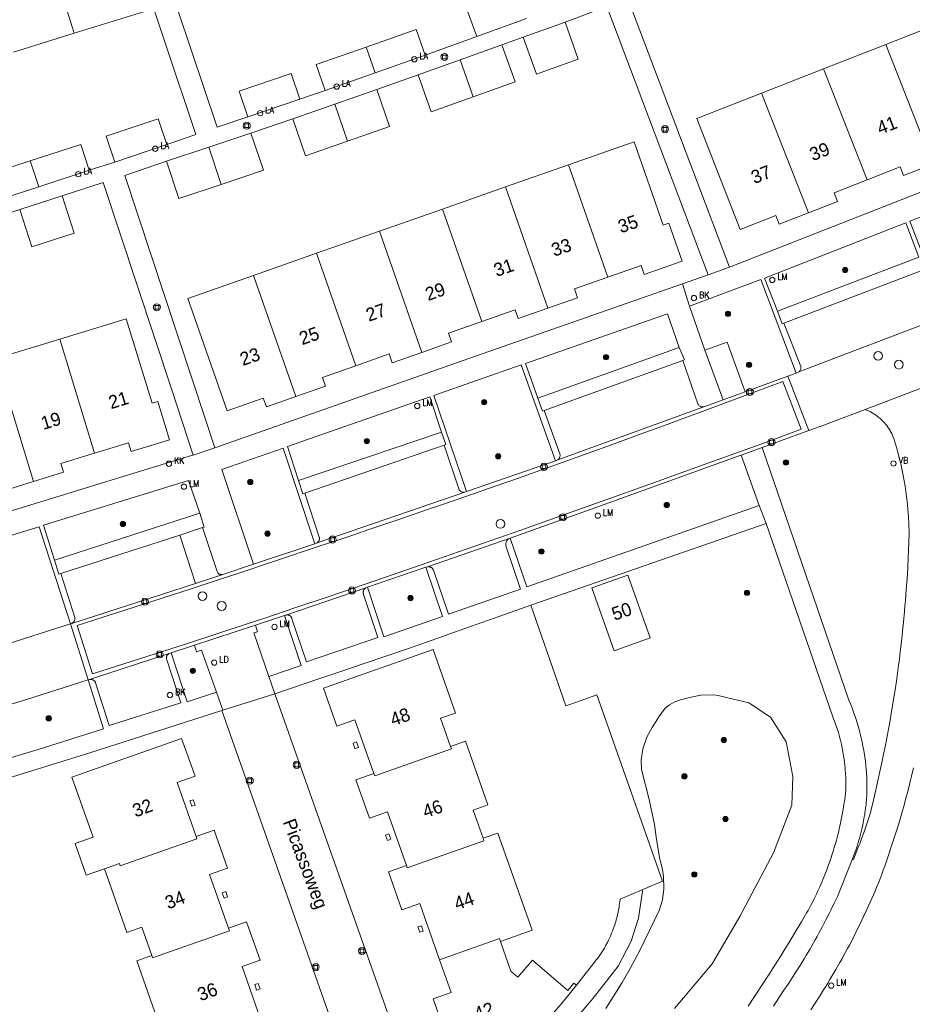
# Model space of a CAD drawing. Header units: metres. Extents: x 138165 to 154469, y 480134 to 494189.
# Tile 571 of 656: x 146426 to 146510, y 486988 to 487081. Entities that reach past the tile are written whole.
import ezdxf

# ---------------------------------------------------------------- set-up
doc = ezdxf.new("R2010")
doc.units = ezdxf.units.M
doc.header["$LTSCALE"] = 0.001
doc.header["$MEASUREMENT"] = 0
for name, color, linetype, lineweight in [('Level 5', 7, 'Continuous', 0), ('TOP-L-terrein schutting raster hek leuning', 7, 'Continuous', 0), ('TOP-L-topo objecten punt', 7, 'Continuous', 0), ('TOP-L-topo objecten vlak', 7, 'Continuous', 0), ('TOP-L-verharding molgoot', 7, 'Continuous', 0), ('TOP-T-topo huisnummering naamgeving', 7, 'Continuous', 0)]:
    doc.layers.add(name, color=color, linetype=linetype, lineweight=lineweight)
doc.styles.add('Style-INTL_ISO', font='INTL_ISO.shx')
doc.styles.add('Style-STANDARD', font='STANDARD.shx')

# ---------------------------------------------------------------- blocks, each defined once
blk = doc.blocks.new('24')
at = {"layer": 'TOP-L-topo objecten punt', "color": 7, "linetype": 'Continuous', "lineweight": 0}
for radius in [0.025, 0.0182, 0.0115, 0.005]:
    blk.add_circle((0, 0), radius, dxfattribs=at)
blk = doc.blocks.new('40')
at = {"layer": 'TOP-L-topo objecten punt', "color": 7, "linetype": 'Continuous', "lineweight": 0}
blk.add_circle((0, 0), 0.025, dxfattribs=at)
at = {"layer": 'TOP-L-topo objecten punt', "color": 7, "linetype": 'Continuous', "lineweight": 0, "style": 'Style-STANDARD'}
blk.add_text('LA', height=0.06, dxfattribs=at).set_placement((0.0483, 0))
blk = doc.blocks.new('39')
at = {"layer": 'TOP-L-topo objecten punt', "color": 7, "linetype": 'Continuous', "lineweight": 0}
for p, q in [((0.0175, 0.0175), (-0.0175, 0.0175)), ((-0.0175, 0.0175), (-0.0175, -0.0175)), ((0.0175, 0.0175), (0.0175, -0.0175)), ((0.0175, -0.0175), (-0.0175, -0.0175))]:
    blk.add_line(p, q, dxfattribs=at)
blk.add_circle((0, 0), 0.0332, dxfattribs=at)
blk = doc.blocks.new('72')
at = {"layer": 'TOP-L-topo objecten punt', "color": 7, "linetype": 'Continuous', "lineweight": 0}
blk.add_circle((0, 0), 0.025, dxfattribs=at)
at = {"layer": 'TOP-L-topo objecten punt', "color": 7, "linetype": 'Continuous', "lineweight": 0, "style": 'Style-STANDARD'}
blk.add_text('BK', height=0.06, dxfattribs=at).set_placement((0.0483, 0))
blk = doc.blocks.new('*U13')
at = {"layer": 'Level 5', "color": 7, "linetype": 'Continuous', "lineweight": 0}
blk.add_circle((0, 0), 0.0415, dxfattribs=at)
blk = doc.blocks.new('150')
at = {"layer": 'Level 5', "color": 7, "linetype": 'Continuous', "lineweight": 0}
blk.add_blockref('*U13', (0, 0), dxfattribs=at)
blk = doc.blocks.new('121')
at = {"layer": 'TOP-L-topo objecten punt', "color": 7, "linetype": 'Continuous', "lineweight": 0}
blk.add_circle((0, 0), 0.025, dxfattribs=at)
at = {"layer": 'TOP-L-topo objecten punt', "color": 7, "linetype": 'Continuous', "lineweight": 0, "style": 'Style-STANDARD'}
blk.add_text('LD', height=0.06, dxfattribs=at).set_placement((0.0483, 0))
blk = doc.blocks.new('16')
at = {"layer": 'TOP-L-topo objecten punt', "color": 7, "linetype": 'Continuous', "lineweight": 0}
blk.add_circle((0, 0), 0.025, dxfattribs=at)
at = {"layer": 'TOP-L-topo objecten punt', "color": 7, "linetype": 'Continuous', "lineweight": 0, "style": 'Style-STANDARD'}
blk.add_text('LM', height=0.06, dxfattribs=at).set_placement((0.0483, 0))
blk = doc.blocks.new('119')
at = {"layer": 'TOP-L-topo objecten punt', "color": 7, "linetype": 'Continuous', "lineweight": 0}
blk.add_circle((0, 0), 0.025, dxfattribs=at)
at = {"layer": 'TOP-L-topo objecten punt', "color": 7, "linetype": 'Continuous', "lineweight": 0, "style": 'Style-STANDARD'}
blk.add_text('KK', height=0.06, dxfattribs=at).set_placement((0.0483, 0))
blk = doc.blocks.new('14')
at = {"layer": 'TOP-L-topo objecten punt', "color": 7, "linetype": 'Continuous', "lineweight": 0}
blk.add_circle((0, 0), 0.025, dxfattribs=at)
at = {"layer": 'TOP-L-topo objecten punt', "color": 7, "linetype": 'Continuous', "lineweight": 0, "style": 'Style-STANDARD'}
blk.add_text('VB', height=0.06, dxfattribs=at).set_placement((0.0483, 0))

msp = doc.modelspace()

# ---------------------------------------------------------------- linework, layer by layer
at = {"layer": 'TOP-L-terrein schutting raster hek leuning', "flags": 128}
for points in [[(146477.338, 487081.085), (146481.27, 487082.573), (146490.841, 487057.246)], [(146443.354, 487043.695), (146435.789, 487066.605), (146439.723, 487067.964)], [(146429.88, 487064.692), (146433.75, 487065.95), (146440.219, 487046.372)]]:
    msp.add_lwpolyline(points, dxfattribs=at)
at = {"layer": 'TOP-L-topo objecten vlak', "flags": 128}
for points in [[(146433.888, 487096.193), (146442.502, 487070.499), (146439.745, 487069.538)], [(146447.406, 487072.146), (146444.5, 487071.167), (146435.877, 487096.873)], [(146431.003, 487080.047), (146437.971, 487082.206), (146435.426, 487090.421), (146428.577, 487088.299), (146428.399, 487088.872), (146428.28, 487088.835)], [(146428.28, 487088.835), (146431.003, 487080.047)], [(146492.847, 487057.955), (146483.268, 487083.343), (146487.303, 487084.833)], [(146472.83, 487083.86), (146468.12, 487082.147), (146468.998, 487079.727)], [(146477.338, 487081.085), (146481.27, 487082.573), (146490.841, 487057.246)], [(146473.709, 487081.44), (146468.998, 487079.727)], [(146513.468, 487081.285), (146507.602, 487078.987)], [(146464.146, 487077.986), (146463.291, 487080.415), (146458.564, 487078.75)], [(146473.383, 487079.672), (146474.625, 487076.189), (146478.58, 487077.599), (146477.338, 487081.085)], [(146473.383, 487079.672), (146477.338, 487081.085)], [(146425.272, 487078.271), (146431.003, 487080.047)], [(146468.998, 487079.727), (146464.146, 487077.986)], [(146471.376, 487078.949), (146473.383, 487079.672)], [(146458.564, 487078.75), (146453.836, 487077.085), (146454.691, 487074.655)], [(146458.564, 487078.75), (146459.419, 487076.32)], [(146467.422, 487077.532), (146471.376, 487078.949)], [(146468.666, 487074.051), (146472.621, 487075.464), (146471.376, 487078.949)], [(146507.602, 487078.987), (146501.737, 487076.689)], [(146512.028, 487067.692), (146507.602, 487078.987)], [(146464.146, 487077.986), (146459.419, 487076.32)], [(146463.467, 487076.119), (146467.422, 487077.532)], [(146468.666, 487074.051), (146467.422, 487077.532)], [(146501.737, 487076.689), (146495.871, 487074.391)], [(146501.737, 487076.689), (146505.84, 487066.214)], [(146452.305, 487073.813), (146451.475, 487076.251), (146446.576, 487074.584), (146447.406, 487072.146)], [(146459.419, 487076.32), (146454.691, 487074.655)], [(146459.559, 487074.738), (146463.467, 487076.119)], [(146463.467, 487076.119), (146464.711, 487072.638), (146468.666, 487074.051)], [(146538.922, 487076.025), (146538.74, 487075.942), (146517.237, 487067.525), (146492.847, 487057.955)], [(146455.593, 487073.355), (146459.559, 487074.738)], [(146456.811, 487069.862), (146460.777, 487071.246), (146459.559, 487074.738)], [(146452.305, 487073.813), (146447.406, 487072.146)], [(146454.691, 487074.655), (146452.305, 487073.813)], [(146495.871, 487074.391), (146489.758, 487071.996), (146493.862, 487061.521), (146497.214, 487062.834), (146497.535, 487062.014), (146500.296, 487063.097)], [(146500.296, 487063.097), (146495.871, 487074.391)], [(146451.627, 487071.971), (146455.593, 487073.355)], [(146456.811, 487069.862), (146455.593, 487073.355)], [(146439.745, 487069.538), (146438.925, 487071.979), (146434.021, 487070.33), (146434.84, 487067.889)], [(146447.693, 487070.618), (146451.627, 487071.971)], [(146451.627, 487071.971), (146452.846, 487068.478), (146456.811, 487069.862)], [(146443.707, 487069.293), (146447.693, 487070.618)], [(146444.875, 487065.782), (146448.861, 487067.108), (146447.693, 487070.618)], [(146432.432, 487067.109), (146431.633, 487069.558), (146426.868, 487068.003)], [(146439.745, 487069.538), (146434.84, 487067.889)], [(146439.723, 487067.964), (146443.707, 487069.293)], [(146443.707, 487069.293), (146444.875, 487065.782)], [(146481.37, 487057.012), (146484.516, 487058.116), (146484.806, 487057.288), (146488.379, 487058.539), (146487.129, 487062.111), (146486.607, 487061.929), (146483.843, 487069.803), (146477.644, 487067.627)], [(146513.305, 487053.398), (146509.874, 487062.305), (146528.657, 487069.639), (146532.37, 487060.851)], [(146426.868, 487068.003), (146422.103, 487066.448), (146422.902, 487064)], [(146426.868, 487068.003), (146427.667, 487065.555)], [(146434.84, 487067.889), (146432.432, 487067.109)], [(146444.291, 487040.925), (146443.354, 487043.695), (146435.789, 487066.605), (146439.723, 487067.964)], [(146439.723, 487067.964), (146440.89, 487064.456), (146444.875, 487065.782)], [(146477.644, 487067.627), (146471.699, 487065.54)], [(146481.37, 487057.012), (146477.644, 487067.627)], [(146505.84, 487066.214), (146508.945, 487067.43), (146509.266, 487066.611), (146512.028, 487067.692)], [(146432.432, 487067.109), (146427.667, 487065.555)], [(146427.667, 487065.555), (146422.902, 487064)], [(146429.88, 487064.692), (146433.75, 487065.95), (146440.219, 487046.372), (146442.25, 487040.233)], [(146471.699, 487065.54), (146465.755, 487063.454)], [(146471.699, 487065.54), (146475.716, 487054.094)], [(146500.296, 487063.097), (146503.056, 487064.179), (146502.735, 487064.997), (146505.84, 487066.214)], [(146425.881, 487063.407), (146427.013, 487059.885), (146431.011, 487061.169), (146429.88, 487064.692)], [(146425.881, 487063.407), (146429.88, 487064.692)], [(146423.846, 487062.742), (146425.881, 487063.407)], [(146465.755, 487063.454), (146459.81, 487061.367)], [(146469.48, 487052.838), (146465.755, 487063.454)], [(146497.369, 487053.816), (146496.153, 487056.931), (146509.502, 487062.16), (146510.715, 487058.917)], [(146459.81, 487061.367), (146453.866, 487059.28)], [(146463.828, 487049.922), (146459.81, 487061.367)], [(146453.866, 487059.28), (146447.922, 487057.194)], [(146453.866, 487059.28), (146457.591, 487048.667)], [(146510.715, 487058.917), (146497.369, 487053.816)], [(146447.922, 487057.194), (146441.729, 487055.02), (146445.455, 487044.406), (146448.85, 487045.599), (146449.142, 487044.768), (146451.939, 487045.752)], [(146447.922, 487057.194), (146451.939, 487045.752)], [(146490.841, 487057.246), (146488.403, 487056.392)], [(146492.847, 487057.955), (146490.841, 487057.246)], [(146511.017, 487057.653), (146497.977, 487052.665)], [(146488.403, 487056.392), (146468.246, 487049.333), (146444.291, 487040.925)], [(146475.716, 487054.094), (146478.514, 487055.076), (146478.223, 487055.907), (146481.37, 487057.012)], [(146488.403, 487056.392), (146489.092, 487054.289)], [(146489.092, 487054.289), (146495.806, 487056.802), (146499.135, 487047.969)], [(146490.533, 487050.129), (146489.092, 487054.289)], [(146469.48, 487052.838), (146472.627, 487053.943), (146472.919, 487053.113), (146475.716, 487054.094)], [(146474.775, 487045.584), (146473.604, 487048.885), (146486.99, 487053.574), (146488.1, 487050.375)], [(146497.977, 487052.665), (146497.83, 487052.603), (146497.369, 487053.816)], [(146432.935, 487040.418), (146436.124, 487041.395), (146436.381, 487040.556), (146440.001, 487041.662), (146438.895, 487045.283), (146438.367, 487045.121), (146435.922, 487053.1), (146429.639, 487051.175)], [(146463.828, 487049.922), (146466.625, 487050.902), (146466.334, 487051.734), (146469.48, 487052.838)], [(146499.4, 487048.091), (146499.439, 487048.123), (146499.461, 487048.144), (146499.482, 487048.167), (146499.501, 487048.191), (146499.535, 487048.243), (146499.562, 487048.299), (146499.581, 487048.358), (146499.588, 487048.388), (146499.596, 487048.45), (146499.595, 487048.511), (146499.587, 487048.573), (146499.58, 487048.603), (146497.977, 487052.665)], [(146513.108, 487053.317), (146499.4, 487048.091)], [(146429.639, 487051.175), (146423.615, 487049.33)], [(146432.935, 487040.418), (146429.639, 487051.175)], [(146494.329, 487046.208), (146492.628, 487050.88), (146490.533, 487050.129)], [(146457.591, 487048.667), (146460.738, 487049.771), (146461.03, 487048.94), (146463.828, 487049.922)], [(146488.1, 487050.375), (146474.775, 487045.584)], [(146488.1, 487050.375), (146488.596, 487049.22), (146488.433, 487049.17)], [(146492.247, 487045.446), (146490.533, 487050.129)], [(146423.615, 487049.33), (146427.169, 487037.731)], [(146468.029, 487036.78), (146464.963, 487045.864), (146473.201, 487048.732), (146476.443, 487039.697)], [(146488.433, 487049.17), (146475.377, 487044.446)], [(146488.433, 487049.17), (146489.873, 487045.062), (146489.884, 487045.037), (146489.915, 487044.983), (146489.933, 487044.958), (146489.974, 487044.911), (146490.021, 487044.87), (146490.072, 487044.835), (146490.099, 487044.82), (146490.156, 487044.796), (146490.186, 487044.786), (146490.247, 487044.773), (146490.309, 487044.768), (146490.34, 487044.769), (146490.371, 487044.771), (146490.432, 487044.782)], [(146451.939, 487045.752), (146454.735, 487046.735), (146454.444, 487047.562), (146457.591, 487048.667)], [(146499.135, 487047.969), (146498.359, 487047.685)], [(146499.135, 487047.969), (146499.4, 487048.091)], [(146470.982, 487032.386), (146473.149, 487033.15), (146477.48, 487034.683), (146481.809, 487036.224), (146486.135, 487037.772), (146488.297, 487038.549), (146490.459, 487039.328), (146494.779, 487040.892), (146497.287, 487041.803), (146499.612, 487042.682), (146497.882, 487047.167), (146489.784, 487044.155), (146488.383, 487043.637), (146486.981, 487043.12), (146484.175, 487042.093), (146481.367, 487041.073), (146479.961, 487040.566), (146477.149, 487039.558), (146475.741, 487039.056), (146472.925, 487038.059), (146470.105, 487037.07), (146468.695, 487036.578), (146465.872, 487035.599), (146464.459, 487035.113), (146461.632, 487034.146), (146458.802, 487033.187), (146457.386, 487032.71), (146455.97, 487032.235), (146453.927, 487031.554), (146450.196, 487030.301), (146446.463, 487029.056), (146444.595, 487028.436), (146442.05, 487027.595), (146431.303, 487024.135), (146432.741, 487019.573), (146435.701, 487020.514), (146438.658, 487021.463), (146440.136, 487021.94), (146441.613, 487022.419), (146444.565, 487023.383), (146447.515, 487024.355), (146448.989, 487024.843), (146451.935, 487025.826), (146454.879, 487026.817), (146456.349, 487027.315), (146459.289, 487028.317), (146462.226, 487029.326), (146464.478, 487030.106), (146466.647, 487030.864), (146468.815, 487031.624), (146470.982, 487032.386)], [(146498.359, 487047.685), (146494.329, 487046.208)], [(146500.338, 487042.543), (146498.359, 487047.685)], [(146512.087, 487046.973), (146511.352, 487046.701), (146505.646, 487044.538)], [(146492.247, 487045.446), (146494.329, 487046.208)], [(146452.176, 487037.833), (146451.129, 487041.022), (146464.566, 487045.728), (146465.675, 487042.401)], [(146475.377, 487044.446), (146475.201, 487044.369), (146474.775, 487045.584)], [(146490.432, 487044.782), (146492.247, 487045.446)], [(146476.64, 487039.782), (146476.674, 487039.808), (146476.721, 487039.853), (146476.742, 487039.877), (146476.762, 487039.903), (146476.78, 487039.93), (146476.812, 487039.986), (146476.825, 487040.016), (146476.845, 487040.078), (146476.858, 487040.142), (146476.861, 487040.174), (146476.862, 487040.239), (146476.855, 487040.303), (146476.848, 487040.335), (146475.377, 487044.446)], [(146490.432, 487044.782), (146476.64, 487039.782)], [(146505.646, 487044.538), (146501.506, 487042.969), (146500.338, 487042.543)], [(146504.459, 487002.104), (146504.54, 487002.054), (146504.813, 487002.71), (146505.034, 487003.265), (146505.141, 487003.543), (146505.247, 487003.822), (146505.351, 487004.102), (146505.554, 487004.664), (146505.652, 487004.946), (146505.843, 487005.511), (146505.936, 487005.795), (146506.115, 487006.364), (146506.202, 487006.65), (146506.373, 487007.353), (146506.608, 487008.347), (146506.835, 487009.344), (146507.054, 487010.342), (146507.265, 487011.342), (146507.368, 487011.843), (146507.568, 487012.845), (146507.759, 487013.849), (146507.852, 487014.351), (146507.943, 487014.854), (146508.032, 487015.358), (146508.119, 487015.861), (146508.204, 487016.365), (146508.369, 487017.374), (146508.448, 487017.879), (146508.6, 487018.889), (146508.673, 487019.395), (146508.814, 487020.407), (146508.881, 487020.914), (146508.937, 487021.368), (146508.997, 487021.88), (146509.113, 487022.904), (146509.22, 487023.93), (146509.271, 487024.443), (146509.366, 487025.469), (146509.411, 487025.982), (146509.454, 487026.496), (146509.533, 487027.524), (146509.605, 487028.552), (146509.668, 487029.581), (146509.724, 487030.61), (146509.749, 487031.125), (146509.792, 487032.155), (146509.811, 487032.67), (146509.805, 487033.051), (146509.789, 487033.552), (146509.778, 487033.803), (146509.751, 487034.304), (146509.715, 487034.805), (146509.694, 487035.055), (146509.647, 487035.554), (146509.62, 487035.804), (146509.561, 487036.302), (146509.493, 487036.8), (146509.418, 487037.296), (146509.335, 487037.791), (146509.244, 487038.284), (146509.145, 487038.776), (146509.038, 487039.267), (146508.982, 487039.511), (146508.863, 487039.999), (146508.737, 487040.485), (146508.671, 487040.727), (146508.603, 487040.968), (146508.461, 487041.45), (146508.388, 487041.69), (146508.312, 487041.929), (146508.243, 487042.089), (146508.158, 487042.265), (146508.114, 487042.351), (146508.019, 487042.52), (146507.969, 487042.604), (146507.864, 487042.767), (146507.809, 487042.847), (146507.694, 487043.004), (146507.634, 487043.081), (146507.573, 487043.156), (146507.51, 487043.23), (146507.445, 487043.303), (146507.312, 487043.444), (146507.173, 487043.58), (146507.028, 487043.709), (146506.954, 487043.772), (146506.802, 487043.893), (146506.724, 487043.951), (146506.564, 487044.062), (146506.483, 487044.115), (146506.317, 487044.216), (146506.147, 487044.31), (146505.973, 487044.397), (146505.885, 487044.438), (146505.796, 487044.477), (146505.646, 487044.538)], [(146465.675, 487042.401), (146452.176, 487037.833)], [(146465.675, 487042.401), (146466.083, 487041.212), (146465.924, 487041.149)], [(146500.338, 487042.543), (146495.928, 487040.935)], [(146427.169, 487037.731), (146430.005, 487038.6), (146429.747, 487039.441), (146432.935, 487040.418)], [(146444.291, 487040.925), (146442.25, 487040.233)], [(146447.943, 487029.918), (146444.937, 487038.872), (146450.741, 487040.887), (146453.706, 487031.858)], [(146465.924, 487041.149), (146452.766, 487036.634)], [(146465.924, 487041.149), (146467.329, 487036.961), (146467.367, 487036.908), (146467.388, 487036.884), (146467.435, 487036.841), (146467.46, 487036.821), (146467.514, 487036.787), (146467.542, 487036.773), (146467.571, 487036.76), (146467.632, 487036.741), (146467.694, 487036.729), (146467.726, 487036.726), (146467.79, 487036.726), (146467.821, 487036.729), (146467.853, 487036.734), (146467.884, 487036.741)], [(146493.957, 487040.214), (146495.928, 487040.935)], [(146495.928, 487040.935), (146504.125, 487017.086), (146504.265, 487016.745), (146504.418, 487016.353), (146504.563, 487015.958), (146504.633, 487015.76), (146504.701, 487015.561), (146504.831, 487015.161), (146504.893, 487014.96), (146504.954, 487014.758), (146505.077, 487014.328), (146505.182, 487013.936), (146505.231, 487013.739), (146505.279, 487013.542), (146505.368, 487013.146), (146505.45, 487012.748), (146505.523, 487012.349), (146505.557, 487012.149), (146505.619, 487011.747), (146505.673, 487011.345), (146505.719, 487010.942), (146505.757, 487010.538), (146505.773, 487010.335), (146505.787, 487010.133), (146505.799, 487009.93), (146505.817, 487009.525), (146505.827, 487009.119), (146505.829, 487008.916), (146505.827, 487008.51), (146505.823, 487008.307), (146505.807, 487008.037), (146505.793, 487007.84), (146505.777, 487007.644), (146505.759, 487007.447), (146505.739, 487007.251), (146505.693, 487006.86), (146505.639, 487006.47), (146505.609, 487006.275), (146505.577, 487006.08), (146505.508, 487005.692), (146505.43, 487005.306), (146505.345, 487004.921), (146505.252, 487004.538), (146505.151, 487004.157), (146505.042, 487003.778), (146504.926, 487003.402), (146504.865, 487003.214), (146504.737, 487002.842), (146504.602, 487002.471), (146504.459, 487002.104)], [(146442.25, 487040.233), (146442.077, 487040.19), (146407.214, 487029.5), (146382.71, 487022.015)], [(146476.443, 487039.697), (146468.029, 487036.78)], [(146472.146, 487032.383), (146480.317, 487035.303), (146493.59, 487040.082), (146493.957, 487040.214)], [(146476.443, 487039.697), (146476.64, 487039.782)], [(146493.957, 487040.214), (146495.661, 487035.481)], [(146420.831, 487036.709), (146424.077, 487037.704), (146424.335, 487036.863), (146427.169, 487037.731)], [(146429.155, 487030.317), (146428.103, 487033.6), (146441.81, 487037.814), (146442.853, 487034.731)], [(146452.766, 487036.634), (146452.576, 487036.566), (146452.176, 487037.833)], [(146453.924, 487031.949), (146453.962, 487031.973), (146453.986, 487031.991), (146454.009, 487032.011), (146454.03, 487032.032), (146454.069, 487032.079), (146454.086, 487032.104), (146454.115, 487032.157), (146454.136, 487032.214), (146454.144, 487032.243), (146454.15, 487032.272), (146454.154, 487032.302), (146454.156, 487032.333), (146454.154, 487032.393), (146454.15, 487032.423), (146454.144, 487032.453), (146454.136, 487032.482), (146452.766, 487036.634)], [(146467.884, 487036.741), (146453.924, 487031.949)], [(146467.884, 487036.741), (146468.029, 487036.78)], [(146495.661, 487035.481), (146473.713, 487027.787), (146472.146, 487032.383)], [(146496.314, 487033.769), (146495.661, 487035.481)], [(146429.155, 487030.317), (146442.853, 487034.731)], [(146442.853, 487034.731), (146443.275, 487033.433), (146443.11, 487033.396)], [(146422.438, 487021.679), (146419.708, 487031.031), (146427.709, 487033.461), (146430.655, 487024.304)], [(146443.11, 487033.396), (146440.965, 487032.676)], [(146443.11, 487033.396), (146444.498, 487029.228), (146444.529, 487029.165), (146444.564, 487029.115), (146444.583, 487029.092), (146444.605, 487029.07), (146444.627, 487029.05), (146444.651, 487029.031), (146444.702, 487028.998), (146444.729, 487028.984), (146444.757, 487028.972), (146444.785, 487028.962), (146444.815, 487028.954), (146444.844, 487028.948), (146444.904, 487028.941), (146444.94, 487028.924)], [(146474.106, 487026.064), (146496.314, 487033.769)], [(146496.314, 487033.769), (146502.647, 487015.429), (146502.707, 487015.274), (146502.772, 487015.098), (146502.897, 487014.745), (146502.957, 487014.568), (146503.07, 487014.211), (146503.124, 487014.032), (146503.226, 487013.672), (146503.275, 487013.491), (146503.321, 487013.31), (146503.408, 487012.945), (146503.487, 487012.579), (146503.558, 487012.212), (146503.621, 487011.843), (146503.649, 487011.658), (146503.701, 487011.287), (146503.744, 487010.915), (146503.763, 487010.729), (146503.78, 487010.542), (146503.807, 487010.169), (146503.827, 487009.795), (146503.838, 487009.421), (146503.841, 487009.234), (146503.842, 487009.046), (146503.837, 487008.672), (146503.79, 487008.255), (146503.76, 487008.01), (146503.693, 487007.519), (146503.657, 487007.275), (146503.578, 487006.786), (146503.492, 487006.299), (146503.397, 487005.814), (146503.295, 487005.33), (146503.241, 487005.088), (146503.127, 487004.607), (146503.067, 487004.367), (146502.942, 487003.889), (146502.876, 487003.65), (146502.739, 487003.175), (146502.668, 487002.938), (146502.519, 487002.466), (146502.442, 487002.231), (146502.282, 487001.763), (146502.199, 487001.53), (146502.028, 487001.066), (146501.849, 487000.605), (146501.757, 487000.375), (146501.663, 487000.147), (146501.567, 486999.919), (146501.37, 486999.465), (146501.165, 486999.015), (146501.06, 486998.791), (146500.845, 486998.345), (146500.734, 486998.124), (146500.508, 486997.684), (146500.275, 486997.248), (146500.155, 486997.031), (146499.912, 486996.601), (146499.661, 486996.174), (146499.403, 486995.752), (146499.139, 486995.334), (146498.736, 486994.664), (146498.452, 486994.196), (146498.166, 486993.729), (146497.589, 486992.799), (146497.005, 486991.873), (146496.71, 486991.411), (146496.414, 486990.951), (146495.817, 486990.033), (146495.516, 486989.576), (146495.213, 486989.12), (146494.602, 486988.212)], [(146440.965, 487032.676), (146429.752, 487029.044)], [(146442.449, 487028.1), (146440.965, 487032.676)], [(146464.343, 487029.687), (146472.146, 487032.383)], [(146472.146, 487032.383), (146472.086, 487032.356), (146472.03, 487032.324), (146471.978, 487032.286), (146471.929, 487032.242), (146471.885, 487032.195), (146471.846, 487032.143), (146471.812, 487032.087), (146471.784, 487032.029), (146471.762, 487031.968), (146471.746, 487031.905), (146471.736, 487031.84), (146471.733, 487031.775), (146471.736, 487031.711), (146471.746, 487031.646), (146473.132, 487027.583), (146466.323, 487025.196), (146464.903, 487029.361), (146464.887, 487029.399), (146464.867, 487029.439), (146464.843, 487029.477), (146464.816, 487029.512), (146464.786, 487029.545), (146464.753, 487029.575), (146464.718, 487029.602), (146464.681, 487029.626), (146464.641, 487029.647), (146464.6, 487029.664), (146464.557, 487029.677), (146464.514, 487029.687), (146464.47, 487029.692), (146464.432, 487029.694), (146464.387, 487029.692), (146464.343, 487029.687)], [(146453.706, 487031.858), (146447.943, 487029.918)], [(146453.706, 487031.858), (146453.924, 487031.949)], [(146429.752, 487029.044), (146429.568, 487028.994), (146429.155, 487030.317)], [(146444.94, 487028.924), (146447.943, 487029.918)], [(146458.691, 487027.75), (146464.204, 487029.633)], [(146464.204, 487029.633), (146465.77, 487025.002), (146460.227, 487023.059), (146458.691, 487027.75)], [(146464.343, 487029.687), (146464.204, 487029.633)], [(146430.772, 487024.339), (146430.826, 487024.364), (146430.853, 487024.38), (146430.879, 487024.398), (146430.927, 487024.438), (146430.97, 487024.483), (146430.989, 487024.508), (146431.007, 487024.534), (146431.036, 487024.589), (146431.049, 487024.618), (146431.068, 487024.678), (146431.079, 487024.74), (146431.082, 487024.803), (146431.081, 487024.834), (146431.072, 487024.896), (146429.752, 487029.044)], [(146444.94, 487028.924), (146442.449, 487028.1)], [(146483.254, 487028.89), (146479.857, 487027.681), (146481.966, 487021.755), (146485.363, 487022.964), (146483.254, 487028.89)], [(146430.772, 487024.339), (146442.449, 487028.1)], [(146450.967, 487025.116), (146458.525, 487027.679)], [(146458.525, 487027.679), (146458.487, 487027.656), (146458.452, 487027.631), (146458.42, 487027.603), (146458.39, 487027.572), (146458.364, 487027.539), (146458.341, 487027.503), (146458.321, 487027.465), (146458.303, 487027.42), (146458.291, 487027.379), (146458.282, 487027.337), (146458.278, 487027.289), (146458.278, 487027.246), (146458.282, 487027.203), (146458.289, 487027.161), (146458.301, 487027.12), (146458.319, 487027.075), (146459.654, 487022.995), (146452.924, 487020.707), (146451.561, 487024.782), (146451.548, 487024.828), (146451.529, 487024.873), (146451.506, 487024.916), (146451.479, 487024.956), (146451.452, 487024.989), (146451.417, 487025.023), (146451.379, 487025.053), (146451.338, 487025.079), (146451.294, 487025.101), (146451.248, 487025.118), (146451.201, 487025.13), (146451.153, 487025.137), (146451.105, 487025.139), (146451.056, 487025.136), (146451.014, 487025.129), (146450.967, 487025.116)], [(146458.691, 487027.75), (146458.525, 487027.679)], [(146449.944, 487017.695), (146454.189, 487019.122), (146456.253, 487019.819), (146458.388, 487020.546), (146460.521, 487021.277), (146462.653, 487022.014), (146464.783, 487022.755), (146466.911, 487023.501), (146469.038, 487024.251), (146471.163, 487025.007), (146474.106, 487026.064)], [(146484.619, 486999.19), (146486.54, 487000.006), (146483.397, 487008.926), (146480.326, 487017.602), (146477.889, 487016.724), (146477.414, 487016.553), (146476.376, 487019.537), (146474.106, 487026.064)], [(146448.123, 487024.176), (146450.863, 487025.087)], [(146450.863, 487025.087), (146452.415, 487020.353), (146449.384, 487019.314)], [(146450.967, 487025.116), (146450.863, 487025.087)], [(146430.655, 487024.304), (146422.438, 487021.679)], [(146430.655, 487024.304), (146430.772, 487024.339)], [(146430.655, 487024.304), (146432.338, 487018.995)], [(146442.371, 487022.276), (146448.123, 487024.176)], [(146449.384, 487019.314), (146447.96, 487023.443), (146448.313, 487023.556), (146448.123, 487024.176)], [(146440.146, 487021.556), (146442.371, 487022.276)], [(146442.371, 487022.276), (146442.55, 487021.653), (146443.025, 487021.81), (146444.447, 487017.833)], [(146466.533, 487012.722), (146465.594, 487015.381), (146467.005, 487015.878), (146464.891, 487021.885), (146454.53, 487018.235), (146455.803, 487014.638), (146457.5, 487015.237), (146459.292, 487010.164)], [(146432.441, 487019.029), (146439.978, 487021.508)], [(146439.978, 487021.508), (146439.948, 487021.494), (146439.907, 487021.469), (146439.873, 487021.443), (146439.838, 487021.41), (146439.81, 487021.379), (146439.782, 487021.34), (146439.76, 487021.303), (146439.741, 487021.259), (146439.727, 487021.219), (146439.716, 487021.172), (146439.711, 487021.131), (146439.709, 487021.082), (146439.712, 487021.04), (146439.72, 487020.993), (146439.732, 487020.952), (146439.749, 487020.907), (146441.065, 487016.835), (146434.305, 487014.704), (146433.033, 487018.715), (146433.015, 487018.761), (146432.996, 487018.8), (146432.973, 487018.837), (146432.943, 487018.876), (146432.913, 487018.908), (146432.876, 487018.941), (146432.835, 487018.97), (146432.798, 487018.992), (146432.758, 487019.011), (146432.711, 487019.027), (146432.669, 487019.038), (146432.62, 487019.045), (146432.57, 487019.047), (146432.527, 487019.045), (146432.483, 487019.039), (146432.441, 487019.029)], [(146440.146, 487021.556), (146439.978, 487021.508)], [(146444.447, 487017.833), (146441.673, 487016.926), (146440.146, 487021.556)], [(146432.338, 487018.995), (146433.776, 487014.374), (146427.606, 487012.44), (146425.826, 487011.888), (146424.092, 487011.354), (146422.068, 487010.733), (146420.332, 487010.205), (146418.306, 487009.592), (146416.569, 487009.069), (146414.54, 487008.463), (146412.801, 487007.946), (146411.462, 487012.583)], [(146424.018, 487016.405), (146426.425, 487017.124), (146432.338, 487018.995)], [(146432.441, 487019.029), (146432.338, 487018.995)], [(146449.384, 487019.314), (146449.944, 487017.695)], [(146445.044, 487016.135), (146444.447, 487017.833)], [(146449.944, 487017.695), (146445.044, 487016.135)], [(146464.572, 486976.303), (146449.944, 487017.695)], [(146487.651, 486987.973), (146491.213, 486992.213), (146493.832, 486996.66), (146497.017, 487002.672), (146498.751, 487007.176), (146498.845, 487009.871), (146498.186, 487013.15), (146496.716, 487015.487), (146494.68, 487016.844), (146491.77, 487017.526), (146491.326, 487017.585), (146490.143, 487017.555), (146489.086, 487017.348), (146488.243, 487017.119), (146487.622, 487016.897), (146487.186, 487016.661), (146486.786, 487016.321), (146486.239, 487015.596), (146485.544, 487014.502), (146485.064, 487013.6), (146484.686, 487012.491), (146484.502, 487011.419), (146484.561, 487010.554), (146485.285, 487007.722), (146485.759, 487005.341), (146485.951, 487003.922), (146486.269, 487002.066), (146486.498, 487001.253), (146486.616, 487000.432), (146486.646, 486999.286), (146486.527, 486998.243), (146486.224, 486997.23), (146484.435, 486993.512), (146483.492, 486991.767), (146482.735, 486990.451), (146481.862, 486989.083), (146481.167, 486987.992)], [(146400.291, 487002.355), (146403.933, 487003.447), (146413.75, 487006.396), (146422.928, 487009.164), (146432.499, 487012.103), (146444.939, 487016.118)], [(146444.939, 487016.118), (146445.044, 487016.135)], [(146444.939, 487016.118), (146460.147, 486973.008)], [(146442.511, 487004.229), (146440.72, 487009.302), (146442.417, 487009.901), (146441.144, 487013.466), (146430.794, 487009.816), (146432.803, 487004.152), (146431.089, 487003.547), (146432.141, 487000.567), (146433.855, 487001.172)], [(146457.504, 487012.524), (146457.825, 487012.637), (146457.645, 487013.146), (146457.324, 487013.033), (146457.504, 487012.524)], [(146459.292, 487010.164), (146459.372, 487009.938), (146466.613, 487012.495), (146466.533, 487012.722)], [(146469.597, 487004.047), (146468.658, 487006.706), (146470.059, 487007.2), (146467.941, 487013.218), (146466.533, 487012.722)], [(146500.521, 486987.853), (146500.934, 486988.479), (146501.34, 486989.11), (146501.739, 486989.745), (146501.936, 486990.064), (146502.131, 486990.384), (146502.324, 486990.706), (146502.516, 486991.028), (146502.895, 486991.675), (146503.266, 486992.327), (146503.45, 486992.654), (146503.811, 486993.311), (146503.989, 486993.642), (146504.165, 486993.973), (146504.512, 486994.637), (146504.683, 486994.971), (146504.852, 486995.306), (146505.185, 486995.978), (146505.51, 486996.654), (146505.829, 486997.333), (146506.14, 486998.015), (146506.444, 486998.701), (146506.593, 486999.045), (146506.74, 486999.39), (146506.94, 486999.909), (146507.223, 487000.664), (146507.362, 487001.042), (146507.499, 487001.421), (146507.768, 487002.182), (146507.899, 487002.563), (146508.156, 487003.328), (146508.282, 487003.711), (146508.527, 487004.479), (146508.647, 487004.864), (146508.882, 487005.635), (146509.108, 487006.409), (146509.327, 487007.185), (146509.538, 487007.964), (146509.641, 487008.354), (146509.84, 487009.135), (146509.937, 487009.526), (146510.032, 487009.918), (146510.216, 487010.703)], [(146459.292, 487010.164), (146457.594, 487009.565), (146458.866, 487005.963), (146460.564, 487006.562), (146462.355, 487001.489)], [(146442.1, 487007.074), (146442.421, 487007.187), (146442.241, 487007.697), (146441.92, 487007.583), (146442.1, 487007.074)], [(146433.855, 487001.172), (146435.269, 487001.671), (146435.349, 487001.445), (146442.591, 487004.003), (146442.511, 487004.229)], [(146445.575, 486995.554), (146443.783, 487000.627), (146445.48, 487001.226), (146444.208, 487004.828), (146442.511, 487004.229)], [(146460.708, 487004.471), (146460.388, 487004.358), (146460.567, 487003.849), (146460.888, 487003.962), (146460.708, 487004.471)], [(146471.234, 486994.306), (146474.224, 486995.363), (146470.995, 487004.54), (146469.597, 487004.047)], [(146462.355, 487001.489), (146462.435, 487001.263), (146469.677, 487003.821), (146469.597, 487004.047)], [(146462.355, 487001.489), (146460.658, 487000.89), (146461.93, 486997.288), (146463.627, 486997.887), (146465.498, 486992.588)], [(146504.459, 487002.104), (146503.032, 486998.548), (146502.731, 486997.912), (146502.423, 486997.28), (146502.266, 486996.965), (146501.947, 486996.338), (146501.785, 486996.026), (146501.621, 486995.715), (146501.288, 486995.096), (146501.119, 486994.787), (146500.948, 486994.48), (146500.775, 486994.174), (146500.424, 486993.564), (146500.067, 486992.958), (146499.885, 486992.657), (146499.518, 486992.057), (146499.143, 486991.462), (146498.762, 486990.871), (146498.374, 486990.285), (146497.979, 486989.702), (146497.622, 486989.188), (146497.222, 486988.536), (146497.019, 486988.212)], [(146433.855, 487001.172), (146435.979, 486995.156), (146437.394, 486995.655), (146438.333, 486992.996)], [(146355.622, 486930.431), (146417.905, 486952.431), (146439.5, 486960), (146444.625, 486962.004), (146448.531, 486963.82), (146456.369, 486968.129), (146458.457, 486969.452), (146461.336, 486971.4), (146465.856, 486974.77), (146468.657, 486977.116), (146476.443, 486984.767), (146480.002, 486988.952), (146482.336, 486991.976), (146483.584, 486994.344), (146484.263, 486996.524), (146484.647, 486999.044), (146484.619, 486999.19)], [(146445.164, 486998.399), (146445.484, 486998.512), (146445.304, 486999.022), (146444.984, 486998.908), (146445.164, 486998.399)], [(146478.42, 486990.176), (146480.015, 486992.237), (146480.144, 486992.389), (146480.285, 486992.564), (146480.422, 486992.741), (146480.556, 486992.922), (146480.685, 486993.105), (146480.809, 486993.292), (146480.93, 486993.481), (146481.046, 486993.673), (146481.123, 486993.812), (146481.197, 486993.948), (146481.339, 486994.223), (146481.473, 486994.502), (146481.551, 486994.671), (146481.613, 486994.813), (146481.732, 486995.099), (146481.801, 486995.272), (146481.855, 486995.417), (146481.959, 486995.709), (146482.017, 486995.885), (146482.064, 486996.033), (146482.118, 486996.211), (146482.16, 486996.359), (146482.24, 486996.659), (146482.311, 486996.96), (146482.375, 486997.263), (146482.431, 486997.568), (146482.455, 486997.721), (146482.483, 486997.905), (146482.507, 486998.089), (146482.526, 486998.243), (146482.532, 486998.303), (146484.619, 486999.19)], [(146448.638, 486986.879), (146446.846, 486991.952), (146448.544, 486992.551), (146447.272, 486996.153), (146445.575, 486995.554)], [(146463.631, 486995.174), (146463.951, 486995.287), (146463.772, 486995.796), (146463.451, 486995.683), (146463.631, 486995.174)], [(146445.575, 486995.554), (146445.655, 486995.328), (146438.413, 486992.771), (146438.333, 486992.996)], [(146471.234, 486994.306), (146471.138, 486994.579), (146465.498, 486992.588)], [(146478.42, 486990.176), (146478.154, 486990.389), (146477.588, 486989.688), (146474.247, 486992.533), (146472.886, 486990.933), (146472.226, 486991.497), (146471.234, 486994.306)], [(146438.333, 486992.996), (146436.918, 486992.497), (146439.043, 486986.481), (146440.457, 486986.98), (146441.396, 486984.321)], [(146465.498, 486992.588), (146466.587, 486989.506), (146464.89, 486988.906), (146466.768, 486983.588), (146467.616, 486983.888), (146468.841, 486980.421), (146467.994, 486979.653), (146467.143, 486978.9), (146467.373, 486978.649)], [(146448.368, 486990.347), (146448.047, 486990.233), (146448.227, 486989.724), (146448.548, 486989.837), (146448.368, 486990.347)], [(146467.373, 486978.649), (146468.508, 486979.657), (146469.626, 486980.684), (146470.726, 486981.729), (146471.587, 486982.574), (146472.003, 486982.167), (146471.926, 486982.088), (146472.17, 486981.852), (146474.305, 486984.055), (146474.061, 486984.292), (146473.985, 486984.214), (146473.582, 486984.606), (146474.869, 486986.008), (146475.376, 486986.573), (146476.128, 486987.428), (146476.869, 486988.292), (146477.357, 486988.873), (146478.42, 486990.176)]]:
    msp.add_lwpolyline(points, dxfattribs=at)
at = {"layer": 'TOP-L-verharding molgoot', "flags": 128}
for points in [[(146513.108, 487053.317), (146499.4, 487048.091)], [(146490.432, 487044.782), (146476.64, 487039.782)], [(146467.884, 487036.741), (146453.924, 487031.949)], [(146442.449, 487028.1), (146430.772, 487024.339)]]:
    msp.add_lwpolyline(points, dxfattribs=at)

# ---------------------------------------------------------------- block references
at = {"layer": 'TOP-L-topo objecten punt', "xscale": 10, "yscale": 10, "zscale": 10}
for name, p in [('40', (146463.111, 487077.593)), ('39', (146465.944, 487077.811)), ('40', (146455.787, 487075.013)), ('40', (146448.557, 487072.506)), ('39', (146447.296, 487071.326)), ('39', (146486.764, 487070.987)), ('40', (146438.659, 487069.151)), ('40', (146431.39, 487066.746)), ('16', (146496.887, 487056.764)), ('24', (146503.771, 487057.704)), ('72', (146489.494, 487055.046)), ('39', (146438.814, 487054.183)), ('24', (146492.711, 487053.56)), ('24', (146481.202, 487049.473)), ('150', (146506.88, 487049.6)), ('24', (146494.698, 487048.748)), ('150', (146508.832, 487048.768)), ('39', (146494.775, 487046.185)), ('16', (146463.39, 487044.869)), ('24', (146469.698, 487045.22)), ('24', (146458.623, 487041.545)), ('39', (146496.815, 487041.452)), ('24', (146471.024, 487040.115)), ('119', (146439.955, 487039.411)), ('39', (146475.347, 487039.12)), ('24', (146498.177, 487039.524)), ('14', (146508.325, 487039.432)), ('16', (146441.366, 487037.244)), ('24', (146447.629, 487037.686)), ('24', (146486.931, 487035.516)), ('16', (146480.428, 487034.506)), ('24', (146435.606, 487033.725)), ('150', (146471.232, 487033.728)), ('39', (146477.118, 487034.347)), ('24', (146449.252, 487032.809)), ('39', (146455.392, 487032.252)), ('24', (146475.102, 487031.121)), ('150', (146443.12, 487026.912)), ('39', (146457.222, 487027.448)), ('24', (146494.505, 487027.226)), ('39', (146437.687, 487026.384)), ('150', (146444.928, 487025.984)), ('24', (146462.75, 487026.727)), ('16', (146449.913, 487024.006)), ('39', (146439.074, 487021.412)), ('121', (146444.223, 487020.639)), ('24', (146442.201, 487019.864)), ('72', (146440.045, 487017.569)), ('24', (146428.606, 487015.376)), ('24', (146492.321, 487013.322)), ('39', (146452.005, 487010.986)), ('39', (146447.582, 487009.482)), ('24', (146488.596, 487009.9)), ('24', (146492.473, 487005.872)), ('24', (146489.535, 487000.633)), ('39', (146458.167, 486993.41)), ('39', (146453.795, 486991.882)), ('16', (146502.448, 486990.144))]:
    msp.add_blockref(name, p, dxfattribs=at)

# ---------------------------------------------------------------- texts
at = {"layer": 'TOP-T-topo huisnummering naamgeving', "style": 'Style-INTL_ISO'}
for s, rotation, p in [('41', 21.3, (146507.063, 487070.452)), ('39', 21.3, (146500.71, 487067.963)), ('37', 21.3, (146495.19, 487065.8)), ('35', 19.3, (146482.599, 487061.152)), ('33', 19.3, (146476.306, 487058.943)), ('31', 19.3, (146470.87, 487057.036)), ('29', 19.3, (146464.402, 487054.765)), ('27', 19.3, (146458.806, 487052.802)), ('25', 19.3, (146452.512, 487050.593)), ('23', 19.3, (146446.918, 487048.63)), ('21', 17, (146434.478, 487044.551)), ('19', 17, (146428.101, 487042.597)), ('50', 19.2, (146482.002, 487024.581)), ('48', 19.4, (146461.091, 487014.623)), ('32', 20.8, (146436.803, 487006.008)), ('46', 19.4, (146464.156, 487005.943)), ('Picassoweg', 290.7, (146450.677, 487005.599)), ('34', 20.8, (146439.868, 486997.327)), ('44', 19.4, (146467.125, 486997.248)), ('36', 20.8, (146442.931, 486988.653)), ('42', 19.4, (146468.995, 486986.834))]:
    msp.add_text(s, height=1.25, rotation=rotation, dxfattribs=at).set_placement(p)

doc.saveas('drawing.dxf')
